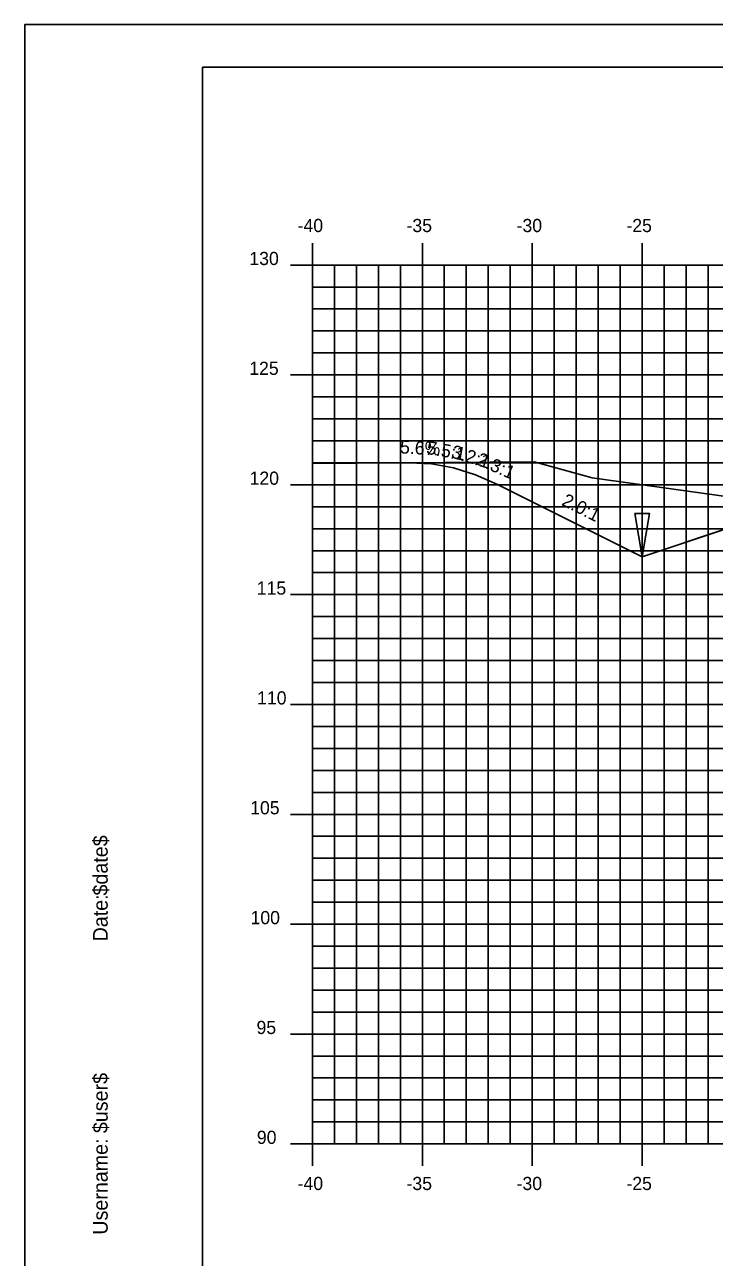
# Model space of a CAD drawing. Extents: x 850598 to 870284, y 366541 to 366651.
# Drawn here: x 859468.1 to 859499.4, y 366595.1 to 366651.2 of the extents above; entities that cross this region are included whole.
import ezdxf

# ---------------------------------------------------------------- set-up
doc = ezdxf.new("R2010")
doc.units = 0
for name, color, linetype in [('ANNOTATION', 7, 'Continuous'), ('BORDER', 7, 'Continuous'), ('D_Drainage_Ditch_Line', 7, 'Continuous'), ('D_Roadway_Centerline', 7, 'Continuous'), ('D_Roadway_SlopeLines', 7, 'Continuous'), ('H_V ANNOTATION', 7, 'Continuous'), ('MAJOR', 7, 'Continuous'), ('MINOR', 7, 'Continuous'), ('PLOT BOUNDARY', 7, 'Continuous'), ('S_Roadway_Centerline', 7, 'Continuous')]:
    doc.layers.add(name, color=color, linetype=linetype)

msp = doc.modelspace()

# ---------------------------------------------------------------- linework, layer by layer
at = {"layer": 'BORDER'}
for p, q in [((859636.159, 366649.225), (859476.159, 366649.225)), ((859476.159, 366649.225), (859476.159, 366544.225))]:
    msp.add_line(p, q, dxfattribs=at)
at = {"layer": 'D_Drainage_Ditch_Line'}
msp.add_line((859496.159, 366628.264), (859496.159, 366634.507), dxfattribs=at)
msp.add_lwpolyline([(859495.831, 366628.92), (859496.487, 366628.92), (859496.159, 366626.951)], close=True, dxfattribs=at)
at = {"layer": 'D_Roadway_Centerline'}
msp.add_lwpolyline([(859485.573, 366631.229), (859486.573, 366631.173), (859487.573, 366630.99), (859488.573, 366630.681), (859489.573, 366630.244), (859496.159, 366626.951), (859499.961, 366628.219), (859506.159, 366630.285), (859510.159, 366630.525), (859521.159, 366630.855), (859532.159, 366630.525), (859536.159, 366630.285), (859538.159, 366630.165), (859544.159, 366628.165), (859584.457, 366618.225), (859598.922, 366614.658), (859608.784, 366612.225), (859612.784, 366612.225)], dxfattribs=at)
at = {"layer": 'D_Roadway_SlopeLines'}
for points in [[(859496.159, 366626.951), (859489.573, 366630.244), (859488.573, 366630.681), (859487.573, 366630.99), (859486.573, 366631.173), (859485.573, 366631.229)], [(859510.159, 366630.525), (859506.159, 366630.285), (859496.159, 366626.951)]]:
    msp.add_lwpolyline(points, dxfattribs=at)
at = {"layer": 'MAJOR'}
for p, q in [((859481.159, 366641.227), (859481.159, 366640.225)), ((859481.159, 366641.227), (859481.159, 366640.225)), ((859486.159, 366641.227), (859486.159, 366640.225)), ((859486.159, 366641.227), (859486.159, 366640.225)), ((859491.159, 366641.227), (859491.159, 366640.225)), ((859491.159, 366641.227), (859491.159, 366640.225)), ((859496.159, 366641.227), (859496.159, 366640.225)), ((859496.159, 366641.227), (859496.159, 366640.225)), ((859480.157, 366640.225), (859481.159, 366640.225)), ((859480.157, 366640.225), (859481.159, 366640.225)), ((859481.159, 366640.225), (859621.159, 366640.225)), ((859481.159, 366600.225), (859481.159, 366640.225)), ((859481.159, 366600.225), (859481.159, 366640.225)), ((859481.159, 366640.225), (859621.159, 366640.225)), ((859481.159, 366640.225), (859621.159, 366640.225)), ((859481.159, 366600.225), (859481.159, 366640.225)), ((859481.159, 366600.225), (859481.159, 366640.225)), ((859481.159, 366640.225), (859621.159, 366640.225)), ((859486.159, 366600.225), (859486.159, 366640.225)), ((859486.159, 366600.225), (859486.159, 366640.225)), ((859491.159, 366600.225), (859491.159, 366640.225)), ((859491.159, 366600.225), (859491.159, 366640.225)), ((859496.159, 366600.225), (859496.159, 366640.225)), ((859496.159, 366600.225), (859496.159, 366640.225)), ((859480.157, 366635.225), (859481.159, 366635.225)), ((859480.157, 366635.225), (859481.159, 366635.225)), ((859481.159, 366635.225), (859621.159, 366635.225)), ((859481.159, 366635.225), (859621.159, 366635.225)), ((859480.157, 366630.225), (859481.159, 366630.225)), ((859480.157, 366630.225), (859481.159, 366630.225)), ((859481.159, 366630.225), (859621.159, 366630.225)), ((859481.159, 366630.225), (859621.159, 366630.225)), ((859480.157, 366625.225), (859481.159, 366625.225)), ((859480.157, 366625.225), (859481.159, 366625.225)), ((859481.159, 366625.225), (859621.159, 366625.225)), ((859481.159, 366625.225), (859621.159, 366625.225)), ((859480.157, 366620.225), (859481.159, 366620.225)), ((859480.157, 366620.225), (859481.159, 366620.225)), ((859481.159, 366620.225), (859621.159, 366620.225)), ((859481.159, 366620.225), (859621.159, 366620.225)), ((859480.157, 366615.225), (859481.159, 366615.225)), ((859480.157, 366615.225), (859481.159, 366615.225)), ((859481.159, 366615.225), (859621.159, 366615.225)), ((859481.159, 366615.225), (859621.159, 366615.225)), ((859480.157, 366610.225), (859481.159, 366610.225)), ((859480.157, 366610.225), (859481.159, 366610.225)), ((859481.159, 366610.225), (859621.159, 366610.225)), ((859481.159, 366610.225), (859621.159, 366610.225)), ((859480.157, 366605.225), (859481.159, 366605.225)), ((859480.157, 366605.225), (859481.159, 366605.225)), ((859481.159, 366605.225), (859621.159, 366605.225)), ((859481.159, 366605.225), (859621.159, 366605.225)), ((859480.157, 366600.225), (859481.159, 366600.225)), ((859480.157, 366600.225), (859481.159, 366600.225)), ((859481.159, 366600.225), (859621.159, 366600.225)), ((859481.159, 366600.225), (859621.159, 366600.225)), ((859481.159, 366599.223), (859481.159, 366600.225)), ((859481.159, 366600.225), (859621.159, 366600.225)), ((859481.159, 366600.225), (859621.159, 366600.225)), ((859481.159, 366599.223), (859481.159, 366600.225)), ((859486.159, 366599.223), (859486.159, 366600.225)), ((859486.159, 366599.223), (859486.159, 366600.225)), ((859491.159, 366599.223), (859491.159, 366600.225)), ((859491.159, 366599.223), (859491.159, 366600.225)), ((859496.159, 366599.223), (859496.159, 366600.225)), ((859496.159, 366599.223), (859496.159, 366600.225))]:
    msp.add_line(p, q, dxfattribs=at)
at = {"layer": 'MINOR'}
for p, q in [((859482.159, 366600.225), (859482.159, 366640.225)), ((859482.159, 366600.225), (859482.159, 366640.225)), ((859483.159, 366600.225), (859483.159, 366640.225)), ((859483.159, 366600.225), (859483.159, 366640.225)), ((859484.159, 366600.225), (859484.159, 366640.225)), ((859484.159, 366600.225), (859484.159, 366640.225)), ((859485.159, 366600.225), (859485.159, 366640.225)), ((859485.159, 366600.225), (859485.159, 366640.225)), ((859487.159, 366600.225), (859487.159, 366640.225)), ((859487.159, 366600.225), (859487.159, 366640.225)), ((859488.159, 366600.225), (859488.159, 366640.225)), ((859488.159, 366600.225), (859488.159, 366640.225)), ((859489.159, 366600.225), (859489.159, 366640.225)), ((859489.159, 366600.225), (859489.159, 366640.225)), ((859490.159, 366600.225), (859490.159, 366640.225)), ((859490.159, 366600.225), (859490.159, 366640.225)), ((859492.159, 366600.225), (859492.159, 366640.225)), ((859492.159, 366600.225), (859492.159, 366640.225)), ((859493.159, 366600.225), (859493.159, 366640.225)), ((859493.159, 366600.225), (859493.159, 366640.225)), ((859494.159, 366600.225), (859494.159, 366640.225)), ((859494.159, 366600.225), (859494.159, 366640.225)), ((859495.159, 366600.225), (859495.159, 366640.225)), ((859495.159, 366600.225), (859495.159, 366640.225)), ((859497.159, 366600.225), (859497.159, 366640.225)), ((859497.159, 366600.225), (859497.159, 366640.225)), ((859498.159, 366600.225), (859498.159, 366640.225)), ((859498.159, 366600.225), (859498.159, 366640.225)), ((859499.159, 366600.225), (859499.159, 366640.225)), ((859499.159, 366600.225), (859499.159, 366640.225)), ((859481.159, 366639.225), (859621.159, 366639.225)), ((859481.159, 366639.225), (859482.161, 366639.225)), ((859481.159, 366639.225), (859621.159, 366639.225)), ((859481.159, 366639.225), (859482.161, 366639.225)), ((859481.159, 366638.225), (859621.159, 366638.225)), ((859481.159, 366638.225), (859482.161, 366638.225)), ((859481.159, 366638.225), (859621.159, 366638.225)), ((859481.159, 366638.225), (859482.161, 366638.225)), ((859481.159, 366637.225), (859621.159, 366637.225)), ((859481.159, 366637.225), (859482.161, 366637.225)), ((859481.159, 366637.225), (859621.159, 366637.225)), ((859481.159, 366637.225), (859482.161, 366637.225)), ((859481.159, 366636.225), (859621.159, 366636.225)), ((859481.159, 366636.225), (859482.161, 366636.225)), ((859481.159, 366636.225), (859621.159, 366636.225)), ((859481.159, 366636.225), (859482.161, 366636.225)), ((859481.159, 366634.225), (859621.159, 366634.225)), ((859481.159, 366634.225), (859482.161, 366634.225)), ((859481.159, 366634.225), (859621.159, 366634.225)), ((859481.159, 366634.225), (859482.161, 366634.225)), ((859481.159, 366633.225), (859621.159, 366633.225)), ((859481.159, 366633.225), (859482.161, 366633.225)), ((859481.159, 366633.225), (859621.159, 366633.225)), ((859481.159, 366633.225), (859482.161, 366633.225)), ((859481.159, 366632.225), (859621.159, 366632.225)), ((859481.159, 366632.225), (859482.161, 366632.225)), ((859481.159, 366632.225), (859621.159, 366632.225)), ((859481.159, 366632.225), (859482.161, 366632.225)), ((859481.159, 366631.225), (859621.159, 366631.225)), ((859481.159, 366631.225), (859482.161, 366631.225)), ((859481.159, 366631.225), (859621.159, 366631.225)), ((859481.159, 366631.225), (859482.161, 366631.225)), ((859481.159, 366629.225), (859621.159, 366629.225)), ((859481.159, 366629.225), (859482.161, 366629.225)), ((859481.159, 366629.225), (859621.159, 366629.225)), ((859481.159, 366629.225), (859482.161, 366629.225)), ((859481.159, 366628.225), (859621.159, 366628.225)), ((859481.159, 366628.225), (859482.161, 366628.225)), ((859481.159, 366628.225), (859621.159, 366628.225)), ((859481.159, 366628.225), (859482.161, 366628.225)), ((859481.159, 366627.225), (859621.159, 366627.225)), ((859481.159, 366627.225), (859482.161, 366627.225)), ((859481.159, 366627.225), (859621.159, 366627.225)), ((859481.159, 366627.225), (859482.161, 366627.225)), ((859481.159, 366626.225), (859621.159, 366626.225)), ((859481.159, 366626.225), (859482.161, 366626.225)), ((859481.159, 366626.225), (859621.159, 366626.225)), ((859481.159, 366626.225), (859482.161, 366626.225)), ((859481.159, 366624.225), (859621.159, 366624.225)), ((859481.159, 366624.225), (859482.161, 366624.225)), ((859481.159, 366624.225), (859621.159, 366624.225)), ((859481.159, 366624.225), (859482.161, 366624.225)), ((859481.159, 366623.225), (859621.159, 366623.225)), ((859481.159, 366623.225), (859482.161, 366623.225)), ((859481.159, 366623.225), (859621.159, 366623.225)), ((859481.159, 366623.225), (859482.161, 366623.225)), ((859481.159, 366622.225), (859621.159, 366622.225)), ((859481.159, 366622.225), (859482.161, 366622.225)), ((859481.159, 366622.225), (859621.159, 366622.225)), ((859481.159, 366622.225), (859482.161, 366622.225)), ((859481.159, 366621.225), (859621.159, 366621.225)), ((859481.159, 366621.225), (859482.161, 366621.225)), ((859481.159, 366621.225), (859621.159, 366621.225)), ((859481.159, 366621.225), (859482.161, 366621.225)), ((859481.159, 366619.225), (859621.159, 366619.225)), ((859481.159, 366619.225), (859482.161, 366619.225)), ((859481.159, 366619.225), (859621.159, 366619.225)), ((859481.159, 366619.225), (859482.161, 366619.225)), ((859481.159, 366618.225), (859621.159, 366618.225)), ((859481.159, 366618.225), (859482.161, 366618.225)), ((859481.159, 366618.225), (859621.159, 366618.225)), ((859481.159, 366618.225), (859482.161, 366618.225)), ((859481.159, 366617.225), (859621.159, 366617.225)), ((859481.159, 366617.225), (859482.161, 366617.225)), ((859481.159, 366617.225), (859621.159, 366617.225)), ((859481.159, 366617.225), (859482.161, 366617.225)), ((859481.159, 366616.225), (859621.159, 366616.225)), ((859481.159, 366616.225), (859482.161, 366616.225)), ((859481.159, 366616.225), (859621.159, 366616.225)), ((859481.159, 366616.225), (859482.161, 366616.225)), ((859481.159, 366614.225), (859621.159, 366614.225)), ((859481.159, 366614.225), (859482.161, 366614.225)), ((859481.159, 366614.225), (859621.159, 366614.225)), ((859481.159, 366614.225), (859482.161, 366614.225)), ((859481.159, 366613.225), (859621.159, 366613.225)), ((859481.159, 366613.225), (859482.161, 366613.225)), ((859481.159, 366613.225), (859621.159, 366613.225)), ((859481.159, 366613.225), (859482.161, 366613.225)), ((859481.159, 366612.225), (859621.159, 366612.225)), ((859481.159, 366612.225), (859482.161, 366612.225)), ((859481.159, 366612.225), (859621.159, 366612.225)), ((859481.159, 366612.225), (859482.161, 366612.225)), ((859481.159, 366611.225), (859621.159, 366611.225)), ((859481.159, 366611.225), (859482.161, 366611.225)), ((859481.159, 366611.225), (859621.159, 366611.225)), ((859481.159, 366611.225), (859482.161, 366611.225)), ((859481.159, 366609.225), (859621.159, 366609.225)), ((859481.159, 366609.225), (859482.161, 366609.225)), ((859481.159, 366609.225), (859621.159, 366609.225)), ((859481.159, 366609.225), (859482.161, 366609.225)), ((859481.159, 366608.225), (859621.159, 366608.225)), ((859481.159, 366608.225), (859482.161, 366608.225)), ((859481.159, 366608.225), (859621.159, 366608.225)), ((859481.159, 366608.225), (859482.161, 366608.225)), ((859481.159, 366607.225), (859621.159, 366607.225)), ((859481.159, 366607.225), (859482.161, 366607.225)), ((859481.159, 366607.225), (859621.159, 366607.225)), ((859481.159, 366607.225), (859482.161, 366607.225)), ((859481.159, 366606.225), (859621.159, 366606.225)), ((859481.159, 366606.225), (859482.161, 366606.225)), ((859481.159, 366606.225), (859621.159, 366606.225)), ((859481.159, 366606.225), (859482.161, 366606.225)), ((859481.159, 366604.225), (859621.159, 366604.225)), ((859481.159, 366604.225), (859482.161, 366604.225)), ((859481.159, 366604.225), (859621.159, 366604.225)), ((859481.159, 366604.225), (859482.161, 366604.225)), ((859481.159, 366603.225), (859621.159, 366603.225)), ((859481.159, 366603.225), (859482.161, 366603.225)), ((859481.159, 366603.225), (859621.159, 366603.225)), ((859481.159, 366603.225), (859482.161, 366603.225)), ((859481.159, 366602.225), (859621.159, 366602.225)), ((859481.159, 366602.225), (859482.161, 366602.225)), ((859481.159, 366602.225), (859621.159, 366602.225)), ((859481.159, 366602.225), (859482.161, 366602.225)), ((859481.159, 366601.225), (859621.159, 366601.225)), ((859481.159, 366601.225), (859482.161, 366601.225)), ((859481.159, 366601.225), (859621.159, 366601.225)), ((859481.159, 366601.225), (859482.161, 366601.225))]:
    msp.add_line(p, q, dxfattribs=at)
at = {"layer": 'PLOT BOUNDARY'}
msp.add_lwpolyline([(859468.066, 366541.166), (859638.066, 366541.166), (859638.066, 366651.166), (859468.066, 366651.166)], close=True, dxfattribs=at)
at = {"layer": 'S_Roadway_Centerline'}
msp.add_lwpolyline([(859481.159, 366631.194), (859491.243, 366631.273), (859493.885, 366630.547), (859500.087, 366629.67), (859502.96, 366629.732), (859503.796, 366629.76), (859507.607, 366630.194), (859513.736, 366629.802), (859513.779, 366629.789), (859514.182, 366629.74), (859515.854, 366629.772), (859515.905, 366629.784), (859515.933, 366629.787), (859521.953, 366629.905), (859524.743, 366629.978), (859525.625, 366630.008), (859529.575, 366629.988), (859536.675, 366630.035), (859543.763, 366629.794)], dxfattribs=at)

# ---------------------------------------------------------------- texts
at = {"layer": 'ANNOTATION'}
for s, rotation, p in [('5.6%', 356.8145, (859485.134, 366631.655)), ('5.5:1', 349.6512, (859486.314, 366631.637)), ('3.2:1', 342.7992, (859487.431, 366631.481)), ('2.3:1', 336.4177, (859488.574, 366631.171)), ('2.0:1', 333.4349, (859492.46, 366629.319))]:
    msp.add_text(s, height=0.6, rotation=rotation, dxfattribs=at).set_placement(p)
at = {"layer": 'BORDER'}
for s, p in [('$date$', (859471.844, 366611.53)), ('Date:', (859471.844, 366609.442)), ('$user$', (859471.844, 366600.717)), ('Username:', (859471.844, 366596.093))]:
    msp.add_text(s, height=0.6696, rotation=90, dxfattribs=at).set_placement(p)
at = {"layer": 'H_V ANNOTATION'}
for s, p in [('-40', (859480.484, 366641.725)), ('-35', (859485.439, 366641.725)), ('-30', (859490.447, 366641.725)), ('-25', (859495.444, 366641.725)), ('130', (859478.289, 366640.225)), ('125', (859478.283, 366635.225)), ('120', (859478.299, 366630.225)), ('115', (859478.626, 366625.225)), ('110', (859478.642, 366620.225)), ('105', (859478.326, 366615.225)), ('100', (859478.342, 366610.225)), ('95', (859478.615, 366605.225)), ('90', (859478.631, 366600.225)), ('-40', (859480.484, 366598.125)), ('-35', (859485.439, 366598.125)), ('-30', (859490.447, 366598.125)), ('-25', (859495.444, 366598.125))]:
    msp.add_text(s, height=0.6, dxfattribs=at).set_placement(p)

doc.saveas('drawing.dxf')
